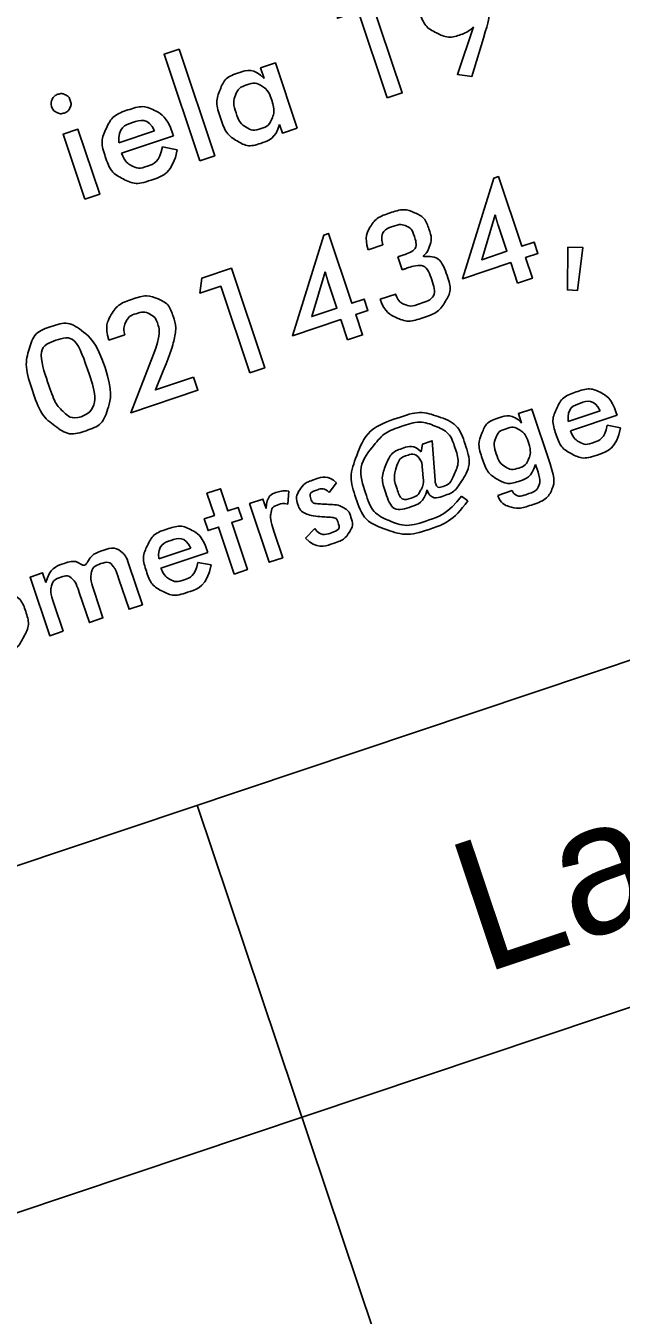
# Model space of a CAD drawing. Extents: x 469981 to 472086, y 246785 to 247785.
# Drawn here: x 471583.48 to 471588.01, y 247276.09 to 247285.89 of the extents above; entities that cross this region are included whole.
import ezdxf

# ---------------------------------------------------------------- set-up
doc = ezdxf.new("R2010")
doc.units = 0
doc.layers.add('RAMI_PLAN_####_TKST_#', color=7, linetype='Continuous')

msp = doc.modelspace()

# ---------------------------------------------------------------- linework, layer by layer
at = {"layer": 'RAMI_PLAN_####_TKST_#'}
for points in [[(471586.2281, 247285.3436), (471586.0075, 247286.0019), (471585.8491, 247285.9488), (471585.8643, 247286.0632), (471586.0878, 247286.1381), (471586.3414, 247285.3815), (471586.2281, 247285.3436)], [(471586.9417, 247285.7393), (471586.8704, 247285.5052), (471586.7604, 247285.5218), (471586.8837, 247285.8832)], [(471584.8032, 247284.8659), (471584.532, 247285.6751), (471584.6453, 247285.713), (471584.9165, 247284.9039), (471584.8032, 247284.8659)], [(471585.2922, 247285.4902), (471585.265, 247285.5713), (471585.3782, 247285.6093), (471585.5442, 247285.1143)], [(471577.6727, 247277.5838), (471601.3765, 247285.5293)], [(471583.929, 247284.5729), (471583.7631, 247285.0679), (471583.8764, 247285.1058), (471584.0423, 247284.6109), (471583.929, 247284.5729)], [(471584.1886, 247285.0017), (471584.4593, 247285.0924)], [(471584.5954, 247285.0769), (471584.6026, 247285.0555)], [(471585.5442, 247285.1143), (471585.4309, 247285.0763), (471585.4094, 247285.1405)], [(471584.6026, 247285.0555), (471584.2071, 247284.9229)], [(471584.5186, 247284.9714), (471584.632, 247284.9501)], [(471587.218, 247283.9366), (471587.166, 247284.0918), (471586.7999, 247283.969), (471587.0377, 247284.7344), (471587.0726, 247284.7461), (471587.2503, 247284.2161), (471587.3435, 247284.2473), (471587.3724, 247284.161), (471587.2793, 247284.1297), (471587.3313, 247283.9745), (471587.218, 247283.9366)], [(471587.0484, 247284.4539), (471586.9458, 247284.114), (471587.137, 247284.1781), (471587.0704, 247284.377)], [(471585.9264, 247283.5036), (471585.8744, 247283.6588), (471585.5083, 247283.5361), (471585.7461, 247284.3015), (471585.781, 247284.3132), (471585.9587, 247283.7831), (471586.0519, 247283.8144), (471586.0808, 247283.728), (471585.9877, 247283.6968), (471586.0397, 247283.5416), (471585.9264, 247283.5036)], [(471586.1937, 247284.2272), (471586.0815, 247284.1895)], [(471587.6011, 247284.2091), (471587.7153, 247284.2056), (471587.6736, 247283.8804), (471587.5974, 247283.8845), (471587.6011, 247284.2091)], [(471586.3414, 247284.0374), (471586.3085, 247284.1357)], [(471585.183, 247283.2544), (471584.9623, 247283.9127), (471584.804, 247283.8597), (471584.8191, 247283.974), (471585.0426, 247284.049), (471585.2962, 247283.2924), (471585.183, 247283.2544)], [(471585.7568, 247284.0209), (471585.6542, 247283.6811), (471585.8454, 247283.7452), (471585.7788, 247283.9441)], [(471586.1728, 247283.8132), (471586.2918, 247283.8531), (471586.2939, 247283.8468)], [(471584.2322, 247283.5435), (471584.1126, 247283.5034)], [(471584.7556, 247283.2211), (471584.7887, 247283.1223), (471584.2775, 247282.9509), (471584.4486, 247283.3883)], [(471584.525, 247283.2692), (471584.4656, 247283.1239), (471584.7556, 247283.2211)], [(471578.4673, 247275.2134), (471602.171, 247283.159)], [(471587.2487, 247282.8716), (471587.2242, 247282.9446), (471587.3262, 247282.9788), (471587.4662, 247282.5611)], [(471587.6026, 247282.8835), (471587.8463, 247282.9652)], [(471587.9752, 247282.932), (471587.6193, 247282.8127)], [(471587.9688, 247282.9512), (471587.9752, 247282.932)], [(471587.8997, 247282.8563), (471588.0017, 247282.8371)], [(471586.4867, 247282.6543), (471586.4958, 247282.713), (471586.5681, 247282.7372), (471586.5908, 247282.4389)], [(471586.5016, 247282.457), (471586.4916, 247282.5727)], [(471587.3739, 247282.4981), (471587.3542, 247282.5569)], [(471585.0633, 247281.7247), (471584.9438, 247282.0812), (471584.8661, 247282.0552), (471584.8362, 247282.1442), (471584.914, 247282.1702), (471584.8575, 247282.3386), (471584.9595, 247282.3728), (471585.0159, 247282.2044), (471585.0941, 247282.2306), (471585.1239, 247282.1416), (471585.0457, 247282.1154), (471585.1652, 247281.7589), (471585.0633, 247281.7247)], [(471585.4791, 247282.3541), (471585.4714, 247282.2555)], [(471585.8409, 247282.4175), (471585.7854, 247282.3435)], [(471586.5312, 247282.3626), (471586.5306, 247282.3644)], [(471587.0675, 247282.3218), (471587.1772, 247282.3586)], [(471585.3673, 247282.0439), (471585.4328, 247281.8486), (471585.3308, 247281.8144), (471585.1813, 247282.2605), (471585.2832, 247282.2946), (471585.3073, 247282.2229)], [(471586.7924, 247282.3174), (471586.8395, 247282.2815)], [(471585.6073, 247281.9969), (471585.6764, 247282.0713)], [(471584.4904, 247281.8403), (471584.7341, 247281.922)], [(471584.863, 247281.8888), (471584.507, 247281.7694)], [(471584.8565, 247281.908), (471584.863, 247281.8888)], [(471583.764, 247281.2892), (471583.6621, 247281.255), (471583.5127, 247281.7005), (471583.6085, 247281.7326), (471583.633, 247281.6596)], [(471584.2647, 247281.7972), (471584.3672, 247281.4914), (471584.2652, 247281.4572), (471584.1885, 247281.6862)], [(471584.7875, 247281.813), (471584.8894, 247281.7939)], [(471583.9989, 247281.5939), (471584.067, 247281.3908), (471583.9639, 247281.3562), (471583.8872, 247281.5852)], [(471583.6959, 247281.4923), (471583.764, 247281.2892)], [(471586.3729, 247275.2267), (471584.7838, 247279.9675)]]:
    msp.add_lwpolyline(points, dxfattribs=at)
for points, degree in [([(471586.8837, 247285.8832), (471586.843, 247285.8434), (471586.7924, 247285.8264), (471586.6906, 247285.7923), (471586.6009, 247285.8383), (471586.5112, 247285.8842), (471586.4747, 247285.9932), (471586.4352, 247286.1111), (471586.4854, 247286.208), (471586.5356, 247286.3049), (471586.6577, 247286.3458), (471586.7719, 247286.3841), (471586.8648, 247286.3372), (471586.9577, 247286.2903), (471586.996, 247286.176), (471587.0247, 247286.0904), (471587.0054, 247285.9766), (471586.9942, 247285.913), (471586.9417, 247285.7393)], 3), ([(471585.4094, 247285.1405), (471585.3773, 247285.0354), (471585.2746, 247285.0009), (471585.1702, 247284.966), (471585.0858, 247285.017), (471585.0014, 247285.0679), (471584.9593, 247285.1938), (471584.9194, 247285.3128), (471584.9568, 247285.4061), (471584.9943, 247285.4994), (471585.0929, 247285.5324), (471585.2181, 247285.5744), (471585.2922, 247285.4902)], 3), ([(471585.3509, 247285.3262), (471585.3249, 247285.4035), (471585.2749, 247285.434), (471585.2249, 247285.4646), (471585.1606, 247285.4431), (471585.0964, 247285.4215), (471585.0744, 247285.3651), (471585.0523, 247285.3086), (471585.0786, 247285.2303), (471585.105, 247285.1514), (471585.1551, 247285.1206), (471585.2053, 247285.0898), (471585.2695, 247285.1113), (471585.3296, 247285.1315), (471585.3526, 247285.1891), (471585.3766, 247285.2494), (471585.3509, 247285.3262)], 3), ([(471583.6765, 247285.2764), (471583.6669, 247285.3052), (471583.681, 247285.3332), (471583.6952, 247285.3611), (471583.7244, 247285.3709), (471583.7542, 247285.3809), (471583.7813, 247285.3676), (471583.8084, 247285.3544), (471583.8185, 247285.3241), (471583.8287, 247285.2938), (471583.8152, 247285.2663), (471583.8018, 247285.2389), (471583.772, 247285.2289), (471583.7428, 247285.2191), (471583.7145, 247285.2331), (471583.6863, 247285.2472), (471583.6765, 247285.2764)], 3), ([(471584.632, 247284.9501), (471584.5991, 247284.7745), (471584.4337, 247284.7191), (471584.3147, 247284.6792), (471584.2199, 247284.7281), (471584.1251, 247284.7771), (471584.0845, 247284.8982), (471584.0455, 247285.0146), (471584.0929, 247285.1139), (471584.1404, 247285.2131), (471584.2552, 247285.2516), (471584.3747, 247285.2917), (471584.4645, 247285.2458), (471584.5542, 247285.1999), (471584.5954, 247285.0769)], 3), ([(471584.4593, 247285.0924), (471584.4098, 247285.1969), (471584.2893, 247285.1565), (471584.1792, 247285.1196), (471584.1886, 247285.0017)], 3), ([(471584.2071, 247284.9229), (471584.2346, 247284.8547), (471584.2847, 247284.8281), (471584.3348, 247284.8015), (471584.3964, 247284.8221), (471584.4996, 247284.8567), (471584.5186, 247284.9714)], 3), ([(471586.0815, 247284.1895), (471586.0542, 247284.2882), (471586.0975, 247284.361), (471586.1407, 247284.4337), (471586.2499, 247284.4703), (471586.3553, 247284.5057), (471586.4349, 247284.4711), (471586.5144, 247284.4365), (471586.5456, 247284.3436), (471586.5692, 247284.2732), (471586.5498, 247284.2164), (471586.5304, 247284.1597), (471586.4714, 247284.1295), (471586.6291, 247284.1527), (471586.6864, 247283.9816), (471586.7202, 247283.8808), (471586.6701, 247283.7979), (471586.6196, 247283.713), (471586.4963, 247283.6717), (471586.386, 247283.6347), (471586.2982, 247283.673), (471586.2104, 247283.7113), (471586.1728, 247283.8132)], 3), ([(471586.3085, 247284.1357), (471586.3122, 247284.1369), (471586.3197, 247284.1394), (471586.3273, 247284.142), (471586.331, 247284.1432), (471586.4679, 247284.1891), (471586.4303, 247284.3012), (471586.4139, 247284.3502), (471586.3731, 247284.3688), (471586.3323, 247284.3873), (471586.2801, 247284.3698), (471586.1626, 247284.3304), (471586.1937, 247284.2272)], 3), ([(471587.0704, 247284.377), (471587.0597, 247284.4089), (471587.0484, 247284.4539)], 2), ([(471585.7788, 247283.9441), (471585.7681, 247283.9759), (471585.7568, 247284.0209)], 2), ([(471586.2939, 247283.8468), (471586.3116, 247283.7939), (471586.3582, 247283.7745), (471586.4048, 247283.7552), (471586.4664, 247283.7758), (471586.6117, 247283.8245), (471586.5665, 247283.9594), (471586.5202, 247284.0973), (471586.365, 247284.0453), (471586.3613, 247284.0441), (471586.3535, 247284.0414), (471586.3456, 247284.0388), (471586.3414, 247284.0374)], 3), ([(471584.1126, 247283.5034), (471584.0782, 247283.6061), (471584.1266, 247283.6905), (471584.175, 247283.7748), (471584.2914, 247283.8139), (471584.4021, 247283.851), (471584.4852, 247283.8155), (471584.5682, 247283.7801), (471584.6011, 247283.682), (471584.6286, 247283.6), (471584.6049, 247283.4957), (471584.5882, 247283.4222), (471584.525, 247283.2692)], 3), ([(471584.4486, 247283.3883), (471584.5097, 247283.5457), (471584.4836, 247283.6235), (471584.4647, 247283.6798), (471584.4203, 247283.7015), (471584.3759, 247283.7231), (471584.3168, 247283.7033), (471584.2646, 247283.6858), (471584.2416, 247283.6419), (471584.2185, 247283.598), (471584.2322, 247283.5435)], 3), ([(471584.0829, 247283.2946), (471584.1443, 247283.1114), (471584.1051, 247282.9842), (471584.0659, 247282.857), (471583.9381, 247282.8142), (471583.8092, 247282.771), (471583.7017, 247282.8502), (471583.5942, 247282.9293), (471583.5307, 247283.1188), (471583.4677, 247283.3067), (471583.5062, 247283.4351), (471583.5447, 247283.5635), (471583.6741, 247283.6069), (471583.8045, 247283.6506), (471583.9101, 247283.5711), (471584.0173, 247283.4903), (471584.0829, 247283.2946)], 3), ([(471583.9001, 247282.9205), (471584.0533, 247282.9718), (471583.9558, 247283.2626), (471583.859, 247283.5513), (471583.7106, 247283.5015), (471583.5574, 247283.4502), (471583.6549, 247283.1594), (471583.702, 247283.019), (471583.7655, 247282.9578), (471583.829, 247282.8966), (471583.9001, 247282.9205)], 3), ([(471588.0017, 247282.8371), (471587.9721, 247282.6791), (471587.8232, 247282.6292), (471587.7161, 247282.5933), (471587.6308, 247282.6373), (471587.5455, 247282.6814), (471587.509, 247282.7904), (471587.4738, 247282.8952), (471587.5165, 247282.9845), (471587.5592, 247283.0738), (471587.6626, 247283.1085), (471587.7702, 247283.1446), (471587.8509, 247283.1032), (471587.9317, 247283.0619), (471587.9688, 247282.9512)], 3), ([(471587.8463, 247282.9652), (471587.8017, 247283.0593), (471587.6933, 247283.0229), (471587.5942, 247282.9897), (471587.6026, 247282.8835)], 3), ([(471586.8395, 247282.2815), (471586.7338, 247282.1275), (471586.5586, 247282.0687), (471586.3783, 247282.0083), (471586.2319, 247282.0584), (471586.0501, 247282.1208), (471585.9876, 247282.3072), (471585.9349, 247282.4645), (471585.9917, 247282.6146), (471586.0742, 247282.8329), (471586.3162, 247282.914), (471586.4792, 247282.9687), (471586.6112, 247282.9227), (471586.7673, 247282.8687), (471586.8195, 247282.713), (471586.8726, 247282.5546), (471586.7867, 247282.4209), (471586.7385, 247282.3464), (471586.6548, 247282.3183), (471586.557, 247282.2856), (471586.5312, 247282.3626)], 3), ([(471587.3542, 247282.5569), (471587.3253, 247282.4623), (471587.2328, 247282.4313), (471587.139, 247282.3998), (471587.063, 247282.4457), (471586.987, 247282.4916), (471586.9491, 247282.6048), (471586.9132, 247282.712), (471586.9469, 247282.7959), (471586.9806, 247282.8799), (471587.0694, 247282.9096), (471587.182, 247282.9474), (471587.2487, 247282.8716)], 3), ([(471586.5908, 247282.4389), (471586.5921, 247282.4226), (471586.5947, 247282.4146), (471586.6079, 247282.3752), (471586.6531, 247282.3903), (471586.7034, 247282.4072), (471586.7351, 247282.4779), (471586.7798, 247282.5754), (471586.7428, 247282.6858), (471586.7032, 247282.8037), (471586.5919, 247282.8489), (471586.4784, 247282.8945), (471586.3357, 247282.8466), (471586.2074, 247282.8036), (471586.1341, 247282.7138), (471585.9945, 247282.5427), (471586.065, 247282.3323), (471586.1141, 247282.1858), (471586.2419, 247282.131), (471586.3697, 247282.0762), (471586.5336, 247282.1311), (471586.6942, 247282.185), (471586.7924, 247282.3174)], 3), ([(471587.3015, 247282.724), (471587.2782, 247282.7936), (471587.2332, 247282.8211), (471587.1881, 247282.8486), (471587.1303, 247282.8292), (471587.0725, 247282.8098), (471587.0527, 247282.759), (471587.0328, 247282.7082), (471587.0565, 247282.6377), (471587.0803, 247282.5667), (471587.1254, 247282.539), (471587.1705, 247282.5113), (471587.2283, 247282.5306), (471587.2823, 247282.5488), (471587.3031, 247282.6007), (471587.3247, 247282.6549), (471587.3015, 247282.724)], 3), ([(471587.6193, 247282.8127), (471587.6441, 247282.7512), (471587.6892, 247282.7273), (471587.7343, 247282.7034), (471587.7896, 247282.7219), (471587.8826, 247282.7531), (471587.8997, 247282.8563)], 3), ([(471586.5306, 247282.3644), (471586.5068, 247282.2687), (471586.4143, 247282.2377), (471586.2673, 247282.1885), (471586.2145, 247282.3461), (471586.1774, 247282.4569), (471586.2176, 247282.5549), (471586.2574, 247282.6512), (471586.348, 247282.6816), (471586.4293, 247282.7089), (471586.4867, 247282.6543)], 3), ([(471586.4916, 247282.5727), (471586.4503, 247282.6507), (471586.3774, 247282.6263), (471586.3177, 247282.6063), (471586.2954, 247282.5317), (471586.2731, 247282.4571), (471586.3018, 247282.3717), (471586.3339, 247282.2759), (471586.4156, 247282.3033), (471586.4575, 247282.3174), (471586.4816, 247282.3599), (471586.5058, 247282.4025), (471586.5016, 247282.457)], 3), ([(471587.4662, 247282.5611), (471587.5089, 247282.4337), (471587.4775, 247282.3637), (471587.4448, 247282.29), (471587.318, 247282.2475), (471587.225, 247282.2163), (471587.1572, 247282.2372), (471587.0893, 247282.2581), (471587.0675, 247282.3218)], 3), ([(471585.6764, 247282.0713), (471585.7186, 247282.0095), (471585.7994, 247282.0366), (471585.8727, 247282.0612), (471585.853, 247282.1199), (471585.8431, 247282.1496), (471585.8077, 247282.1555), (471585.7646, 247282.1578), (471585.7219, 247282.1607), (471585.6453, 247282.1664), (471585.6072, 247282.185), (471585.5641, 247282.2061), (471585.5487, 247282.2522), (471585.5288, 247282.3114), (471585.5626, 247282.3642), (471585.5963, 247282.4171), (471585.6742, 247282.4432), (471585.7812, 247282.4791), (471585.8409, 247282.4175)], 3), ([(471587.1772, 247282.3586), (471587.2016, 247282.3012), (471587.2925, 247282.3316), (471587.3603, 247282.3544), (471587.3786, 247282.395), (471587.3949, 247282.4324), (471587.3739, 247282.4981)], 3), ([(471585.3073, 247282.2229), (471585.3107, 247282.3201), (471585.3887, 247282.3463), (471585.4319, 247282.3608), (471585.4791, 247282.3541)], 3), ([(471585.7854, 247282.3435), (471585.7526, 247282.3837), (471585.6959, 247282.3647), (471585.6316, 247282.3431), (471585.6486, 247282.2924), (471585.6581, 247282.2642), (471585.6966, 247282.2583), (471585.7444, 247282.256), (471585.7922, 247282.2537), (471585.8604, 247282.2499), (471585.8966, 247282.2291), (471585.9352, 247282.2075), (471585.9511, 247282.1601), (471585.9731, 247282.0943), (471585.9383, 247282.0407), (471585.9029, 247281.9855), (471585.8169, 247281.9567), (471585.6886, 247281.9137), (471585.6073, 247281.9969)], 3), ([(471585.4714, 247282.2555), (471585.4395, 247282.2649), (471585.4028, 247282.2527), (471585.3502, 247282.235), (471585.3428, 247282.184), (471585.3361, 247282.1368), (471585.3673, 247282.0439)], 3), ([(471584.8894, 247281.7939), (471584.8599, 247281.6359), (471584.711, 247281.586), (471584.6039, 247281.5501), (471584.5186, 247281.5941), (471584.4333, 247281.6382), (471584.3967, 247281.7472), (471584.3616, 247281.852), (471584.4043, 247281.9413), (471584.447, 247282.0306), (471584.5504, 247282.0653), (471584.6579, 247282.1013), (471584.7387, 247282.06), (471584.8194, 247282.0187), (471584.8565, 247281.908)], 3), ([(471584.7341, 247281.922), (471584.6895, 247282.016), (471584.581, 247281.9797), (471584.4819, 247281.9465), (471584.4904, 247281.8403)], 3), ([(471583.633, 247281.6596), (471583.6618, 247281.7687), (471583.7637, 247281.8028), (471583.8666, 247281.8373), (471583.932, 247281.7609), (471583.97, 247281.872), (471584.0677, 247281.9047), (471584.1579, 247281.935), (471584.2172, 247281.8843), (471584.2428, 247281.8625), (471584.2647, 247281.7972)], 3), ([(471584.1885, 247281.6862), (471584.1641, 247281.7591), (471584.1462, 247281.7813), (471584.1121, 247281.8237), (471584.0524, 247281.8037), (471583.989, 247281.7825), (471583.9781, 247281.7307), (471583.9685, 247281.6846), (471583.9989, 247281.5939)], 3), ([(471584.507, 247281.7694), (471584.5318, 247281.708), (471584.5769, 247281.6841), (471584.622, 247281.6601), (471584.6774, 247281.6787), (471584.7703, 247281.7099), (471584.7875, 247281.813)], 3), ([(471583.8872, 247281.5852), (471583.8607, 247281.6642), (471583.8315, 247281.6905), (471583.8005, 247281.7193), (471583.7493, 247281.7021), (471583.6859, 247281.6809), (471583.6722, 247281.6193), (471583.6649, 247281.5849), (471583.6959, 247281.4923)], 3), ([(471582.989, 247281.2764), (471582.9556, 247281.376), (471583.0041, 247281.4696), (471583.0527, 247281.5633), (471583.1533, 247281.597), (471583.2557, 247281.6313), (471583.3512, 247281.5849), (471583.4467, 247281.5385), (471583.4795, 247281.4408), (471583.5134, 247281.3398), (471583.4653, 247281.2478), (471583.415, 247281.1515), (471583.3139, 247281.1177), (471583.2134, 247281.084), (471583.1179, 247281.1304), (471583.0223, 247281.1767), (471582.989, 247281.2764)], 3)]:
    msp.add_open_spline(points, degree=degree, dxfattribs=at)

# ---------------------------------------------------------------- texts
msp.add_text('Lapas', height=1, rotation=18.53122, dxfattribs=at).set_placement((471586.956, 247278.6838))

doc.saveas('drawing.dxf')
